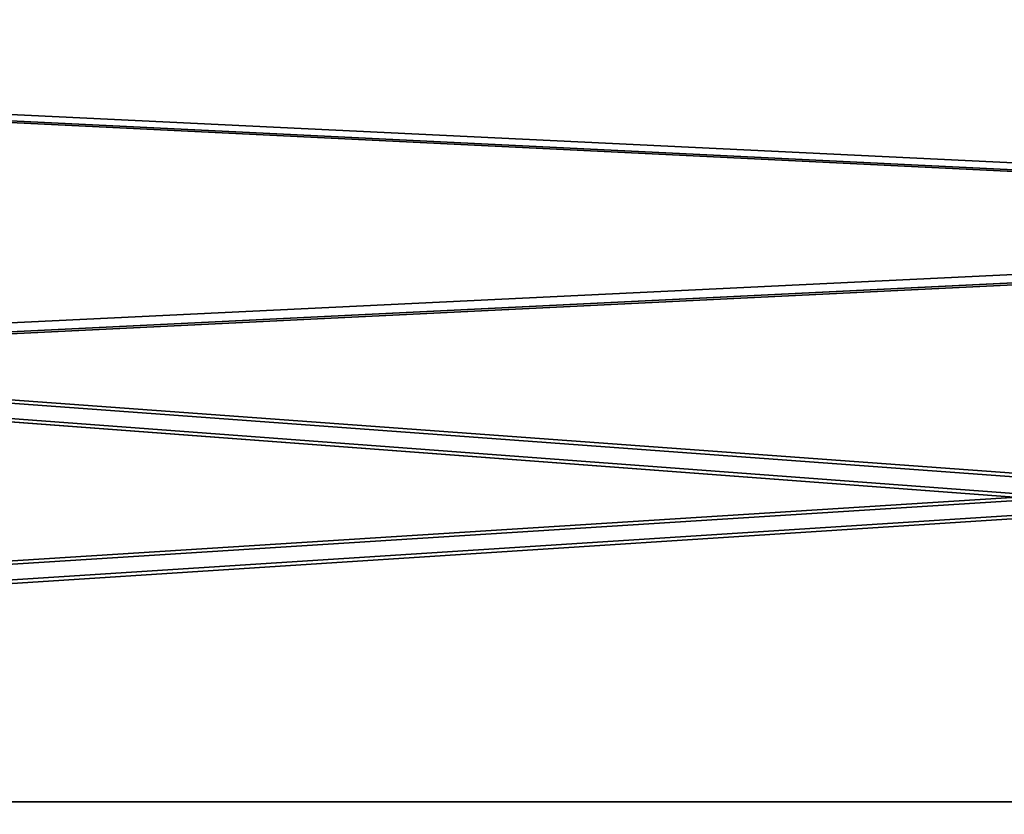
# Model space of a CAD drawing. Header units: millimetres. Extents: x -603 to 3703, y -115 to 249.
# Tile 892 of 1056: x 2918 to 2956, y 22 to 52. Entities that reach past the tile are written whole.
import ezdxf

# ---------------------------------------------------------------- set-up
doc = ezdxf.new("R2010")
doc.units = ezdxf.units.MM
doc.layers.add('151', color=7, linetype='Continuous', true_color=0xffffff)

# ---------------------------------------------------------------- blocks, each defined once
blk = doc.blocks.new('UG_SURFACE_003')
at = {"layer": '151', "color": 252, "linetype": 'Continuous', "lineweight": 35}
for points in [[(3703, -13.3, 2212.25), (3703, 230.4, 2212.25), (2297, 230.4, 2212.25), (2297, -13.3, 2212.25)], [(2447, -13.3, 2062.25), (2447, 230.4, 2062.25), (3553, 230.4, 2062.25), (3553, -13.3, 2062.25)]]:
    blk.add_3dface(points, dxfattribs=at)
blk = doc.blocks.new('UG_SURFACE_189')
at = {"layer": '151', "color": 7, "linetype": 'Continuous', "lineweight": 35}
for points in [[(3496.65, 11.15, 2003.9), (3496.65, 229.15, 2003.9), (2503.35, 229.15, 2003.9), (2503.35, 11.15, 2003.9)], [(2503.5, 11.15, 2003.75), (2503.5, 229.15, 2003.75), (3496.5, 229.15, 2003.75), (3496.5, 11.15, 2003.75)]]:
    blk.add_3dface(points, dxfattribs=at)
blk = doc.blocks.new('UG_SURFACE_190')
at = {"layer": '151', "color": 41, "linetype": 'Continuous', "lineweight": 35}
for points in [[(3496.65, 229.15, 2003.9), (3496.65, 11.15, 2003.9), (2503.35, 11.15, 2003.9), (2503.35, 229.15, 2003.9)], [(3510.5, 19, 2017.75), (3510.5, 71, 2017.75), (2489.5, 71, 2017.75), (2489.5, 19, 2017.75)]]:
    blk.add_3dface(points, dxfattribs=at)
blk = doc.blocks.new('UG_SURFACE_206')
at = {"layer": '151', "color": 252, "linetype": 'Continuous', "lineweight": 35}
for points in [[(3512, 69.5, 2020.25), (2488, 69.5, 2020.25), (2539.3, 22.801, 2020.25), (2541.8, 22.801, 2020.25)], [(2488, 69.5, 2018.75), (3111.8, 22.801, 2018.75), (3109.3, 22.801, 2018.75)], [(2488, 69.5, 2018.75), (3123.2, 22.801, 2018.75), (3111.8, 22.801, 2018.75)], [(3109.3, 22.801, 2018.75), (2790.7, 22.801, 2018.75), (2488, 69.5, 2018.75)], [(2488, 69.5, 2018.75), (3446.8, 22.801, 2018.75), (3444.3, 22.801, 2018.75)], [(2488, 69.5, 2018.75), (3458.2, 22.801, 2018.75), (3446.8, 22.801, 2018.75)], [(3444.3, 22.801, 2018.75), (3125.7, 22.801, 2018.75), (2488, 69.5, 2018.75)], [(3125.7, 22.801, 2018.75), (3123.2, 22.801, 2018.75), (2488, 69.5, 2018.75)], [(2488, 69.5, 2018.75), (3512, 69.5, 2018.75), (3460.7, 22.801, 2018.75), (3458.2, 22.801, 2018.75)], [(3512, 69.5, 2020.25), (2541.8, 22.801, 2020.25), (2553.2, 22.801, 2020.25)], [(3512, 69.5, 2020.25), (2553.2, 22.801, 2020.25), (2555.7, 22.801, 2020.25)], [(2555.7, 22.801, 2020.25), (2774.3, 22.801, 2020.25), (3512, 69.5, 2020.25)], [(2774.3, 22.801, 2020.25), (2776.8, 22.801, 2020.25), (3512, 69.5, 2020.25)], [(3512, 69.5, 2020.25), (2776.8, 22.801, 2020.25), (2788.2, 22.801, 2020.25)], [(3512, 69.5, 2020.25), (2788.2, 22.801, 2020.25), (2790.7, 22.801, 2020.25)], [(2790.7, 22.801, 2020.25), (3109.3, 22.801, 2020.25), (3512, 69.5, 2020.25)], [(2790.7, 22.801, 2020.25), (3109.3, 18.08, 2020.25), (3109.3, 22.801, 2020.25)], [(2790.7, 22.801, 2020.25), (2790.7, 18.08, 2020.25), (3109.3, 18.08, 2020.25)], [(2790.7, 22.801, 2018.75), (3109.3, 22.801, 2018.75), (2982.36, 18.08, 2018.75), (2917.64, 18.08, 2018.75)]]:
    blk.add_3dface(points, dxfattribs=at)
blk = doc.blocks.new('UG_SURFACE_230')
at = {"layer": '151', "color": 252, "linetype": 'Continuous', "lineweight": 35}
for points in [[(2485.5, -30.22, 2021.75), (3514.5, -30.22, 2021.75), (3514.5, 62.62, 2021.75), (2485.5, 62.62, 2021.75)], [(2487, -30.22, 2020.25), (2487, 62.62, 2020.25), (3513, 62.62, 2020.25), (3513, -30.22, 2020.25)]]:
    blk.add_3dface(points, dxfattribs=at)

msp = doc.modelspace()

# ---------------------------------------------------------------- block references
at = {"layer": '151', "color": 252, "linetype": 'Continuous', "lineweight": -3, "true_color": 0x939598}
for name in ['UG_SURFACE_189', 'UG_SURFACE_003', 'UG_SURFACE_190', 'UG_SURFACE_230', 'UG_SURFACE_206']:
    msp.add_blockref(name, (0, 0), dxfattribs=at)

doc.saveas('drawing.dxf')
